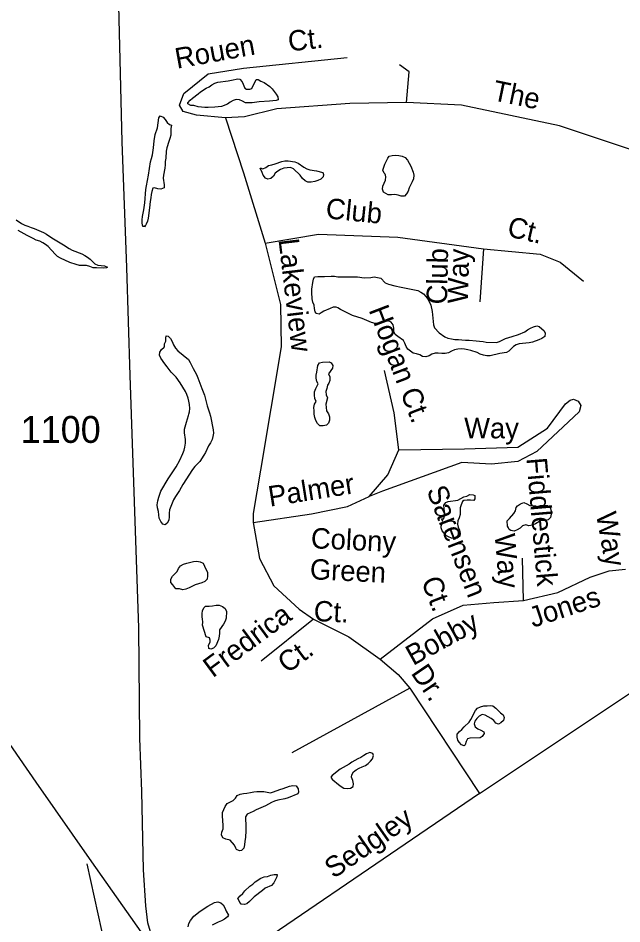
# Model space of a CAD drawing. Extents: x 2290055 to 2389491, y 66597 to 237875.
# Drawn here: x 2326311 to 2329116, y 116521 to 120730 of the extents above; entities that cross this region are included whole.
import ezdxf

# ---------------------------------------------------------------- set-up
doc = ezdxf.new("R2010")
doc.units = 0
for name, color, linetype in [('Exist Hydrographic Island Shore', 7, 'Continuous'), ('Exist Hydrographic Pond Under 1500 Sq Ft', 7, 'Continuous'), ('Exist Road Non-System Type 51', 7, 'Continuous'), ('Exist Road Non-System Type 51 Label', 7, 'Continuous'), ('Exist Road Secondary Type 51 Attributed', 7, 'Continuous'), ('Exist Road Secondary Type 51 Number Label', 7, 'Continuous')]:
    doc.layers.add(name, color=color, linetype=linetype)

msp = doc.modelspace()

# ---------------------------------------------------------------- linework, layer by layer
at = {"layer": 'Exist Hydrographic Island Shore'}
msp.add_lwpolyline([(2326301.7, 119792.6), (2326327, 119774.9), (2326341.7, 119767.8), (2326356.7, 119763.8), (2326371.2, 119756.8), (2326386, 119752.2), (2326429, 119733.6), (2326442.7, 119726.7), (2326467.5, 119708.3), (2326521.7, 119677), (2326548.2, 119659.4), (2326562, 119652.1), (2326606.2, 119634.5), (2326620.7, 119627.7), (2326634, 119619.7), (2326646, 119609.3), (2326667.5, 119587.9), (2326681.7, 119582.7), (2326696.5, 119579.7), (2326711.5, 119579.5), (2326725.5, 119573.2), (2326724, 119571.9), (2326722, 119570.2), (2326705.7, 119568.6), (2326674.7, 119569.2), (2326659, 119570.3), (2326644, 119576.5), (2326628, 119579.9), (2326611.7, 119579.9), (2326596, 119580.9), (2326580, 119585), (2326551.2, 119594.6), (2326508, 119614.7), (2326494.5, 119622.9), (2326483, 119633.4), (2326451, 119668.8), (2326438.7, 119677.6), (2326425, 119686.1), (2326411.5, 119693), (2326395.5, 119698.8), (2326381.2, 119705.6), (2326352.5, 119719.8), (2326324.5, 119735.7), (2326310.5, 119742.8)], dxfattribs=at)
at = {"layer": 'Exist Hydrographic Pond Under 1500 Sq Ft'}
for points in [[(2327194, 120314.5), (2327178, 120314.8), (2327162.7, 120316.9), (2327146.7, 120317.8), (2327127.7, 120324.1), (2327112.5, 120324.6), (2327099, 120331.4), (2327099.5, 120336.7), (2327110, 120348.4), (2327121.5, 120358.8), (2327147.2, 120377.7), (2327158.5, 120387.6), (2327185, 120404.3), (2327198.2, 120411.4), (2327210.7, 120420.7), (2327224.7, 120428), (2327239.2, 120433.2), (2327286.5, 120438.4), (2327301.5, 120442), (2327331.5, 120447.6), (2327341.5, 120445.7), (2327351, 120433.5), (2327364, 120405.1), (2327371.5, 120399.5), (2327387, 120399.8), (2327397, 120402.8), (2327416.5, 120444.3), (2327426.2, 120445.5), (2327439, 120437.2), (2327453.5, 120430.7), (2327479.5, 120412.5), (2327491, 120401.5), (2327509.5, 120377.1), (2327517.5, 120363.9), (2327519.5, 120351.1), (2327509.5, 120347), (2327479, 120344.1), (2327430.2, 120341.6), (2327398.7, 120337), (2327383, 120336.1), (2327367.2, 120336.7), (2327353.7, 120344.7), (2327339.5, 120351.1), (2327324.5, 120352.4), (2327310, 120348), (2327296.7, 120339.9), (2327284.2, 120330.4), (2327256, 120319.1), (2327225, 120316.1), (2327194, 120314.5)], [(2326902.2, 119761.2), (2326889.5, 119762.4), (2326886.5, 119777.2), (2326886.5, 119792.5), (2326888.2, 119807.9), (2326894.2, 119839.6), (2326899, 119871.3), (2326904.7, 119934.3), (2326907, 119950.7), (2326916.2, 120000), (2326921.5, 120031.3), (2326925.2, 120062.5), (2326931, 120078.1), (2326935.5, 120094.3), (2326940.5, 120127), (2326943.2, 120159.3), (2326948, 120189.8), (2326958, 120220.5), (2326964.7, 120267.1), (2326971, 120275.5), (2326985.2, 120270.1), (2326994.7, 120258.3), (2327003.2, 120245), (2327014.5, 120236.2), (2327023, 120233.1), (2327020.7, 120217.4), (2327019.7, 120186.5), (2327016.2, 120171.2), (2327010.7, 120157), (2327001.2, 120127), (2326998.2, 120111.1), (2326997, 120079.8), (2326994.7, 120064), (2326994.5, 120048.6), (2326993, 120033), (2326986, 120000), (2326984.2, 119986.6), (2326989.5, 119955), (2326989.2, 119941.3), (2326974.5, 119935.9), (2326959.2, 119936.7), (2326944.7, 119941.5), (2326937.2, 119939.6), (2326932.5, 119924.5), (2326929.2, 119909.8), (2326928, 119894.3), (2326925, 119878.6), (2326921.7, 119848.2), (2326915, 119801.2), (2326911.7, 119786.3), (2326906.5, 119772), (2326901, 119762.6), (2326895.5, 119762.5), (2326902.2, 119761.2)], [(2327673, 119968.3), (2327657.5, 119968.4), (2327643.7, 119974.1), (2327632.2, 119984.9), (2327621.2, 120000), (2327590.2, 120030.2), (2327576.2, 120035.3), (2327560.5, 120034.6), (2327544.7, 120032.3), (2327530, 120026.4), (2327517, 120018.7), (2327505, 120008.9), (2327496.5, 119996.3), (2327485.5, 119984.9), (2327470.7, 119982.1), (2327460, 119986), (2327449.7, 120000), (2327444, 120012), (2327435.7, 120032.8), (2327439.5, 120032.9), (2327447.7, 120030), (2327462, 120035.9), (2327474.2, 120045.3), (2327489.5, 120048), (2327504.5, 120053.5), (2327535.5, 120063.1), (2327550.5, 120066.4), (2327565.7, 120066.8), (2327597, 120062.8), (2327611.5, 120056.2), (2327637.5, 120038.2), (2327651.7, 120030.3), (2327666, 120024.6), (2327696.7, 120020.9), (2327726.2, 120013.3), (2327729.5, 120002.8), (2327727.5, 119993.2), (2327717.2, 119981.4), (2327703.5, 119974.9), (2327688.5, 119971.1), (2327673, 119968.3)], [(2328105.7, 119902.1), (2328090.5, 119902.3), (2328076.2, 119908), (2328060.7, 119911.1), (2328045.7, 119908.6), (2328030, 119909.4), (2328008.2, 119921.6), (2328003.7, 119934.7), (2328005, 119949.9), (2328017.7, 119977.8), (2328019.7, 119992.7), (2328017.2, 120000), (2328015.7, 120004.6), (2328011.5, 120009.8), (2328005.7, 120022.9), (2328015.2, 120052), (2328027.7, 120079.7), (2328034.2, 120088), (2328049, 120092.3), (2328064.2, 120092.7), (2328080, 120091.3), (2328095.2, 120087.9), (2328109, 120081.9), (2328119, 120070.3), (2328127.2, 120056.5), (2328134.5, 120042.2), (2328146.7, 120013.9), (2328149.5, 120000), (2328147.7, 119983.8), (2328141.7, 119969.6), (2328127.7, 119940.9), (2328122.2, 119926.7), (2328115.5, 119913), (2328105.7, 119902.1)], [(2327691.5, 119365.9), (2327687.2, 119380.4), (2327685.7, 119395.5), (2327680, 119409.7), (2327677, 119425), (2327675.2, 119455.4), (2327676, 119470.6), (2327680.7, 119501.2), (2327683.7, 119516.3), (2327687.2, 119527.1), (2327702.5, 119529.2), (2327733.7, 119529.6), (2327764.7, 119531.1), (2327780, 119531), (2327795.7, 119528.5), (2327810.7, 119527.3), (2327871.7, 119527.8), (2327887.5, 119527.1), (2327918.7, 119523.7), (2327950, 119524.7), (2327965.5, 119527.6), (2327995.5, 119522), (2328016.7, 119500.3), (2328031.2, 119493.6), (2328060.5, 119485.2), (2328090.7, 119480.4), (2328167, 119463.7), (2328181.7, 119456.9), (2328194.5, 119448.1), (2328205.5, 119436.9), (2328214, 119424.4), (2328222.2, 119410.6), (2328228.7, 119396.5), (2328234.7, 119366.5), (2328240.5, 119305.1), (2328245.5, 119290.5), (2328267.5, 119267), (2328293, 119249.3), (2328307, 119243.3), (2328323.5, 119239.6), (2328339.5, 119237.1), (2328356, 119236.7), (2328372.5, 119234.6), (2328389, 119233.7), (2328405.5, 119233.8), (2328438, 119229.9), (2328454.5, 119229.3), (2328470.7, 119227.3), (2328485.5, 119224.1), (2328532.5, 119222.9), (2328547, 119226.9), (2328575.5, 119240.8), (2328590.2, 119246.4), (2328605.7, 119250.3), (2328635.7, 119259.6), (2328664.5, 119271.7), (2328677.5, 119281), (2328691.2, 119289.1), (2328705, 119296), (2328720.2, 119299.4), (2328731.7, 119296.2), (2328755.2, 119276.5), (2328760, 119265.3), (2328757, 119250.6), (2328743.5, 119241.8), (2328730, 119234.8), (2328700.5, 119223.5), (2328685.2, 119221), (2328669.7, 119219.9), (2328654.5, 119217.6), (2328639.2, 119216.3), (2328624.7, 119212.4), (2328611.7, 119204.4), (2328600.7, 119193.9), (2328590.5, 119182.1), (2328579.7, 119175.6), (2328549, 119171.1), (2328504, 119160.2), (2328488, 119161.2), (2328472.2, 119163.7), (2328457.7, 119168.5), (2328444, 119175.7), (2328414.7, 119185.4), (2328399.7, 119189.3), (2328385, 119192), (2328369.5, 119192.5), (2328354.2, 119191.7), (2328338.7, 119188.7), (2328324, 119182.4), (2328310, 119175.1), (2328294.5, 119170.9), (2328278.5, 119171.3), (2328262.7, 119173.5), (2328247.5, 119172.9), (2328233, 119168.2), (2328220, 119160.8), (2328205.2, 119155.3), (2328189.5, 119157.9), (2328176.5, 119165.4), (2328162, 119170.4)], [(2328162, 119170.4), (2328146.5, 119173.3), (2328133.7, 119182), (2328122, 119192.2), (2328113, 119204.7), (2328108, 119219), (2328100.5, 119232.3), (2328074.5, 119250.1), (2328062, 119260), (2328056.5, 119274.3), (2328056.2, 119289.6), (2328053, 119304.7), (2328044.5, 119317.4), (2328030.2, 119322.6), (2328015, 119318.8), (2328000.5, 119313.8), (2327985, 119310.7), (2327969, 119310.9), (2327953.2, 119315.4), (2327908.5, 119333.7), (2327863.7, 119348.7), (2327849.2, 119355.1), (2327808.2, 119375.5), (2327795.7, 119384.1), (2327788.5, 119386.7), (2327774.5, 119387.4), (2327760.5, 119380), (2327731.7, 119368.5), (2327718.2, 119360.3), (2327709.7, 119353.9), (2327696, 119356.8), (2327696, 119358.4), (2327691.5, 119365.9)], [(2326993.5, 118375.5), (2326983.5, 118378.4), (2326974, 118391.3), (2326966.7, 118406.2), (2326962.7, 118437.9), (2326959, 118453.5), (2326957, 118468.6), (2326959.5, 118486), (2326964, 118503.1), (2326968.5, 118518), (2326974.5, 118532.1), (2327007.5, 118588.9), (2327045.5, 118645.1), (2327062, 118676.4), (2327076, 118706.3), (2327082, 118721.6), (2327086, 118736.7), (2327087.7, 118754.5), (2327088, 118771.9), (2327084, 118802.8), (2327084.2, 118820), (2327092.5, 118852), (2327103, 118883.2), (2327104.5, 118889.5), (2327106.7, 118899.7), (2327108.2, 118916.4), (2327107.5, 118933.9), (2327104.5, 118949.9), (2327100.5, 118964.4), (2327095.2, 118980.3), (2327088.5, 118994.2), (2327063.7, 119035.3), (2327045.7, 119062.1), (2327022.2, 119085.2), (2327012.2, 119097.3), (2327003.5, 119110), (2326993, 119122.7), (2326973.7, 119149.1), (2326968.2, 119163.2), (2326969, 119178.4), (2326977.2, 119190.5), (2326989, 119200.5), (2326991.5, 119205.9), (2326990.2, 119216.8), (2326997.5, 119228.3), (2326997, 119243.5), (2326999, 119253.3), (2327007.5, 119252.4), (2327018.5, 119241.9), (2327026.2, 119227.1), (2327033, 119211.8), (2327042, 119197), (2327052.2, 119184), (2327102.7, 119144.3), (2327110.5, 119130), (2327123.5, 119101.6), (2327139, 119074.1), (2327146.5, 119058.2), (2327164, 119009.1), (2327176, 118978.4), (2327188.5, 118928.6), (2327200.2, 118895.4), (2327204.5, 118880), (2327217.7, 118816.5), (2327218.7, 118801.4), (2327216, 118786.2), (2327212, 118771.3), (2327204.2, 118756.3), (2327194.7, 118742.8), (2327182, 118711.9), (2327173.2, 118699.1), (2327155.2, 118669.6), (2327132.5, 118646.4), (2327121.7, 118632.7), (2327076.7, 118563.4), (2327060.5, 118534.2), (2327041.5, 118506.9), (2327033.2, 118492), (2327026.2, 118476.2), (2327014.5, 118444.4), (2327012.2, 118429), (2327012.5, 118412.9), (2327011.5, 118396.5), (2327003.5, 118383), (2326993.5, 118375.5)], [(2327728.2, 118834.9), (2327712.7, 118835), (2327701.7, 118845.8), (2327694, 118859.6), (2327689.5, 118874.5), (2327686.7, 118890.1), (2327686.5, 118905.4), (2327684.7, 118921.1), (2327687, 118935.8), (2327696, 118947.9), (2327689.5, 118962.2), (2327687, 118977.8), (2327688.2, 118993.8), (2327693.7, 119008.9), (2327704.5, 119030.8), (2327698.7, 119041.3), (2327695.7, 119056.5), (2327695, 119070.6), (2327698.2, 119085.3), (2327703.2, 119115.2), (2327710.7, 119127.4), (2327725, 119131.9), (2327756, 119132.7), (2327764.5, 119127.4), (2327773.2, 119115), (2327771.7, 119102.7), (2327753.5, 119077.2), (2327759.7, 119062.5), (2327759.5, 119046.7), (2327755, 119033), (2327748.2, 119023.7), (2327745.5, 119008.9), (2327740.7, 118994.6), (2327742.5, 118979.1), (2327748.5, 118965.2), (2327740.5, 118935.7), (2327744.2, 118904.8), (2327753, 118891.7), (2327757.2, 118876.9), (2327758, 118861.5), (2327752, 118847.1), (2327743.2, 118837.9), (2327728.2, 118834.9)], [(2328339.5, 118310.9), (2328324, 118313.5), (2328309.5, 118318.9), (2328301.2, 118324.3), (2328281.2, 118347.1), (2328275.7, 118361.4), (2328275.5, 118368.4), (2328277, 118374.4), (2328280.2, 118384.7), (2328284.5, 118392.5), (2328277.2, 118402.6), (2328289.2, 118403.2), (2328292.2, 118418.9), (2328292.2, 118435), (2328289, 118466), (2328297.2, 118479.1), (2328308.5, 118483.9), (2328354.2, 118490.5), (2328381.5, 118504.6), (2328396, 118509.2), (2328410, 118515.7), (2328425.2, 118515.1), (2328432.5, 118510.8), (2328433, 118495.5), (2328428.5, 118488), (2328412.7, 118489.6), (2328397.2, 118489.9), (2328381.5, 118488.1), (2328374.7, 118483), (2328369.2, 118468.5), (2328364.5, 118453.7), (2328363.7, 118423), (2328360.5, 118408.5), (2328353.7, 118394), (2328351.5, 118378.9), (2328355, 118364.3), (2328361.7, 118350.6), (2328364.5, 118335.4), (2328362.5, 118323.1), (2328350.2, 118313.6), (2328339.5, 118310.9)], [(2328615.5, 118346.1), (2328600.5, 118349), (2328591.5, 118353.2), (2328588.5, 118360.6), (2328583.7, 118368.8), (2328582.5, 118394.3), (2328594, 118404.2), (2328613.5, 118427.6), (2328621.2, 118440.7), (2328625, 118455.3), (2328631.2, 118463.9), (2328644.7, 118472.7), (2328659.5, 118478.3), (2328673.5, 118473.4), (2328688, 118465.8), (2328703.7, 118463.1), (2328713.7, 118462.9), (2328722.2, 118460.6), (2328738, 118465.4), (2328753.5, 118467), (2328769.5, 118465.2), (2328782.2, 118455.2), (2328787.2, 118440.9), (2328786.7, 118424.9), (2328784.2, 118408.9), (2328773, 118398.1), (2328757.5, 118395.4), (2328741.2, 118395.5), (2328715, 118379.8), (2328700, 118373.1), (2328684, 118371.1), (2328669, 118375.8), (2328654.7, 118369.8), (2328643.2, 118359.6), (2328629.5, 118351.5), (2328615.5, 118346.1)], [(2327075.5, 118072.7), (2327060.5, 118077.1), (2327043, 118077.7), (2327029.5, 118096), (2327021, 118107.1), (2327020.2, 118122.2), (2327027.5, 118136), (2327049.5, 118158.2), (2327056, 118171.8), (2327065, 118184.8), (2327079, 118192.6), (2327094.5, 118197.8), (2327125, 118205.3), (2327140.7, 118205.7), (2327156.2, 118203.4), (2327170.2, 118197.8), (2327176.2, 118182.7), (2327190, 118154.4), (2327191, 118138.5), (2327189.7, 118122.7), (2327177.7, 118111.9), (2327163.7, 118106), (2327133.7, 118095.9), (2327105.2, 118081.8), (2327090.5, 118076.4), (2327075.5, 118072.7)], [(2327206, 117797.7), (2327196.7, 117800.5), (2327195, 117815.6), (2327203, 117829.6), (2327203.5, 117839.3), (2327199.5, 117849.6), (2327184.5, 117854.1), (2327167.7, 117908.2), (2327169.2, 117923.5), (2327167.5, 117938.9), (2327165.7, 117946.7), (2327165.7, 117962.3), (2327168.2, 117977.1), (2327174.5, 117991.5), (2327181.7, 117997.7), (2327198.2, 117996.5), (2327214.2, 117998.5), (2327230.5, 118002.3), (2327245.5, 118001.3), (2327260.2, 117996.3), (2327273.2, 117987.1), (2327278.2, 117972.5), (2327278, 117941.6), (2327272.5, 117927.1), (2327264.5, 117913.3), (2327246.2, 117887.9), (2327246.2, 117872), (2327244.5, 117857.1), (2327241.5, 117842.2), (2327229, 117813.1), (2327219.2, 117801.4), (2327206, 117797.7)], [(2328382.7, 117347.8), (2328370, 117353.4), (2328359.5, 117364.5), (2328353.5, 117373.8), (2328349.7, 117388.6), (2328350.7, 117403.6), (2328353, 117405.8), (2328351.2, 117402.8), (2328360.7, 117414.3), (2328372.7, 117424.8), (2328383.2, 117436), (2328406, 117457.6), (2328414, 117470.4), (2328435, 117512.5), (2328445.5, 117523.7), (2328459.5, 117529.8), (2328474.5, 117533.4), (2328489.7, 117533.6), (2328505.2, 117534.9), (2328516.7, 117533.8), (2328529.5, 117523.4), (2328551.7, 117501.5), (2328564, 117492.1), (2328568.5, 117480.2), (2328565, 117465.3), (2328554, 117455), (2328542.2, 117449), (2328530.5, 117454), (2328520, 117466.5), (2328508, 117475.9), (2328480.7, 117490.8), (2328466, 117494.1), (2328452.5, 117486.6), (2328442.2, 117475.1), (2328433, 117463.1), (2328429.7, 117450.8), (2328434, 117435.9), (2328446, 117426.7), (2328461, 117420.9), (2328474, 117413.2), (2328475.5, 117404.9), (2328466.5, 117392), (2328457.5, 117385.1), (2328409.5, 117384.4), (2328398, 117380.4), (2328391.5, 117368.5), (2328388, 117353.1), (2328382.7, 117347.8)], [(2327839.7, 117149.1), (2327855.2, 117151.8), (2327867.2, 117158.6), (2327868.7, 117172.2), (2327865.2, 117187.3), (2327859.7, 117202), (2327861.2, 117213.4), (2327868.5, 117227.1), (2327881, 117237.1), (2327895.5, 117243.8), (2327908.7, 117251.1), (2327924, 117257.3), (2327936.5, 117265.7), (2327947.2, 117276.5), (2327957.2, 117288.2), (2327962, 117303.1), (2327959, 117312.9), (2327944.5, 117317.3), (2327929.2, 117311.5), (2327917, 117302.9), (2327903.2, 117294.6), (2327888.5, 117287.7), (2327861.5, 117272.1), (2327848.5, 117262.8), (2327835, 117254.7), (2327807.5, 117240.1), (2327769.2, 117210.8), (2327763, 117202.5), (2327771.7, 117190), (2327773.5, 117189.5), (2327799.7, 117169), (2327811.7, 117159.6), (2327824.7, 117152.1), (2327839.7, 117149.1)], [(2327339.5, 116859.7), (2327326, 116866.3), (2327322, 116872.5), (2327315.5, 116886.5), (2327295.2, 116909.5), (2327276, 116914.2), (2327261.2, 116920.1), (2327255.2, 116934.1), (2327257, 116947.1), (2327263, 116961.7), (2327263.7, 116977.2), (2327260, 117022.5), (2327260.7, 117038.5), (2327273.5, 117066.3), (2327282, 117080.3), (2327309.7, 117094.3), (2327320.5, 117104.6), (2327329.2, 117117.4), (2327343, 117124.1), (2327357.7, 117127.2), (2327373.2, 117127.8), (2327390, 117130.7), (2327405.2, 117134.5), (2327420.5, 117136.4), (2327452.7, 117135.7), (2327483, 117130.2), (2327497.2, 117134.7), (2327526.5, 117145.8), (2327541.7, 117150.3), (2327572, 117160.9), (2327587.7, 117164), (2327602.5, 117162.2), (2327611.7, 117149), (2327614, 117133), (2327610.2, 117125.4), (2327565.7, 117106.7), (2327549.5, 117102.1), (2327517.7, 117095.4), (2327501.7, 117090.3), (2327487.7, 117084.8), (2327460.5, 117069), (2327416.7, 117050.5), (2327403, 117043.3), (2327374.7, 117031), (2327366.7, 117017.7), (2327366.7, 117002.1), (2327369, 116985.6), (2327368.7, 116954.1), (2327366.7, 116922), (2327363.5, 116904.6), (2327363.2, 116888.1), (2327359.7, 116873.2), (2327348.5, 116862.4), (2327339.5, 116859.7)], [(2327362, 116611.3), (2327347, 116612.4), (2327344, 116617.4), (2327343.7, 116615.5), (2327332.2, 116639.3), (2327343, 116651.4), (2327354.2, 116662), (2327363.5, 116674.2), (2327387.2, 116696), (2327400.7, 116705.7), (2327412, 116716.4), (2327439, 116733.8), (2327453.5, 116739.7), (2327470, 116740.2), (2327484.7, 116746.5), (2327500, 116750.5), (2327514.2, 116750.9), (2327512.5, 116739.7), (2327498.2, 116711.9), (2327487.5, 116699.8), (2327458, 116687), (2327446.7, 116675.1), (2327407.7, 116647), (2327386.2, 116624.5), (2327373.7, 116614.5), (2327362, 116611.3)], [(2327101.2, 116507.2), (2327104, 116522.3), (2327111, 116536.9), (2327127.7, 116556.8), (2327156.7, 116579.2), (2327191.5, 116603.7), (2327223.7, 116620.3), (2327239, 116623.7), (2327253.2, 116619), (2327264.2, 116608.8), (2327271.2, 116595.4), (2327276.7, 116580.2), (2327288, 116561), (2327283, 116553.2), (2327270, 116542.7), (2327255.7, 116534.5), (2327240.2, 116528.1), (2327212.2, 116514.2)]]:
    msp.add_lwpolyline(points, dxfattribs=at)
at = {"layer": 'Exist Road Non-System Type 51'}
for points in [[(2330169.1, 120128.4), (2330107.2, 120166.1), (2330065.3, 120178.7), (2329537.8, 120069.8), (2329441.5, 120057.2), (2329341.1, 120065.6), (2329207.1, 120103.3), (2328826.1, 120229), (2328370.7, 120325.3), (2328115.3, 120337.9), (2327851.6, 120333.7), (2327512.5, 120308.6), (2327361.8, 120270.9), (2327273.8, 120266.7), (2327139.9, 120279.2), (2327077.1, 120296), (2327060.3, 120325.3), (2327081.3, 120379.8), (2327194.3, 120471.9), (2327357.6, 120497.1), (2327839, 120547.4)], [(2328115.3, 120337.9), (2328127.9, 120480.3), (2328081.8, 120513.8)], [(2327273.8, 120266.7), (2327357.6, 120011.1), (2327458, 119684.3), (2327529.2, 119399.5), (2327533.4, 119202.6), (2327436.3, 118628.6), (2327402.8, 118427.5), (2327402.8, 118385.7), (2327432.1, 118218.1), (2327499.1, 118092.4), (2327616.3, 117983.5), (2327683.3, 117937.4), (2327846.5, 117855.3), (2327993.1, 117750.5), (2328235.9, 117939.1), (2328378.2, 118001.9), (2328520.5, 118014.5), (2328658.7, 118022.9), (2328817.8, 118060.6), (2328968.5, 118131.8), (2329056.4, 118161.1), (2329131.8, 118169.5)], [(2327993.1, 117750.5), (2328076.8, 117679.3), (2328131.2, 117616.5), (2328453.6, 117126.3), (2329773.9, 118006.1), (2329937.2, 118136), (2330029.3, 118261.6), (2330092.1, 118420.8), (2330100.5, 118483.7), (2330104.7, 118709.9), (2330108.9, 119567.9), (2330113, 119630.7), (2330121.4, 119890.5), (2330169.1, 120128.4)], [(2327458, 119684.3), (2327706.7, 119725.4), (2328075.1, 119712.8), (2328472.8, 119658.4), (2328736.6, 119633.2), (2328828.7, 119595.5), (2328937.5, 119507.6)], [(2328472.8, 119658.4), (2328456.1, 119411.2)], [(2327402.8, 118385.7), (2327673.2, 118426.7), (2327840.7, 118460.2), (2327941.1, 118506.3), (2328029.1, 118606.9), (2328079.3, 118724.2), (2328058.4, 118895.9), (2328012.3, 119092.8)], [(2328079.3, 118724.2), (2328384.9, 118728.3), (2328631.9, 118736.7), (2328770.1, 118824.7), (2328853.8, 118937.8), (2328874.7, 118954.6), (2328891.5, 118958.8), (2328912.4, 118950.4), (2328925, 118929.4), (2328916.6, 118900.1), (2328719.8, 118715.8), (2328631.9, 118669.7), (2328510.5, 118657.1), (2328372.3, 118665.5), (2328003.9, 118531.4), (2327941.1, 118506.3)], [(2328658.7, 118022.9), (2328654.5, 118219.8)], [(2326978.1, 116346.6), (2326652.6, 116809.3), (2326394.8, 117178.8), (2326165.5, 117508.5), (2325936.1, 117832.3), (2325869, 117927.4), (2325854.7, 117949.5), (2325808.4, 118000.8), (2325788, 118026.9), (2325735.4, 118078.4), (2325638.5, 118164.1)], [(2327683.3, 117937.4), (2327440.5, 117742.2)], [(2328131.2, 117616.5), (2327582.8, 117314.9)], [(2328453.6, 117126.3), (2327077.3, 116188.1)], [(2326630.1, 116800.2), (2326714.9, 116413.1), (2326748.8, 116260.3), (2326774.3, 116031.2), (2326850.6, 115920.8), (2326927, 115835.9), (2327028.7, 115759.6), (2327071.2, 115673), (2327088.1, 115588.1), (2327147.5, 115503.2), (2327368, 115248.6), (2327435.9, 115180.7), (2327537.7, 114977), (2327588.6, 114798.7), (2327614, 114696.8), (2327698.8, 114450.7)]]:
    msp.add_lwpolyline(points, dxfattribs=at)
at = {"layer": 'Exist Road Secondary Type 51 Attributed'}
msp.add_lwpolyline([(2326929.9, 116468.6), (2326914.2, 116526.2), (2326903.7, 116604.7), (2326893.2, 116772.3), (2326885.4, 117136.2), (2326877, 117384.2), (2326871.6, 117896.1), (2326831.4, 119069.9), (2326815.4, 119571.1), (2326794, 120155.3), (2326772.5, 121045), (2326751.1, 121631.9), (2326717.2, 122175.8)], dxfattribs=at)

# ---------------------------------------------------------------- texts
at = {"layer": 'Exist Road Non-System Type 51 Label'}
for s, rotation, p in [('Ct.', 6.6486, (2327570.2, 120574.8)), ('Rouen', 10.297, (2327048.8, 120494.8)), ('The ', 348.3023, (2328509.8, 120349.6)), ('Club ', 354.2891, (2327736.9, 119800.3)), ('Ct.', 347.0438, (2328578.1, 119717.3)), ('Lakeview', 276.7255, (2327520.4, 119700.9)), ('Club', 88.6719, (2328302.8, 119398.8)), ('Way', 88.6719, (2328400.5, 119403.1)), ('Hogan Ct.', 290.9786, (2327938.3, 119374.1)), ('Way', 359.6871, (2328382.7, 118778)), ('Fiddlestick', 274.8135, (2328672.2, 118684.4)), ('Palmer', 8.9926, (2327480.7, 118459.4)), ('Sarensen', 291.2042, (2328207, 118536.4)), ('Way', 280.2844, (2328994.8, 118425.8)), ('Colony', 357.303, (2327669.3, 118266.8)), ('Way', 274.8135, (2328524.3, 118330.5)), ('Green ', 357.303, (2327664.7, 118122.6)), ('Ct.', 291.2042, (2328182, 118114.4)), ('Jones', 18.2975, (2328702.5, 117896.2)), ('Ct.', 357.303, (2327682.4, 117928.2)), ('Fredrica', 36.4576, (2327215.4, 117661.7)), ('Bobby', 29.0898, (2328145.8, 117718.8)), ('Ct.', 36.4576, (2327561.1, 117681.4)), ('Dr.', 304.2771, (2328132.8, 117686.3)), ('Sedgley', 34.8864, (2327776.7, 116728.3))]:
    msp.add_text(s, height=95, rotation=rotation, dxfattribs=at).set_placement(p)
at = {"layer": 'Exist Road Secondary Type 51 Number Label'}
msp.add_text('1100', height=125, dxfattribs=at).set_placement((2326322.7, 118756))

doc.saveas('drawing.dxf')
